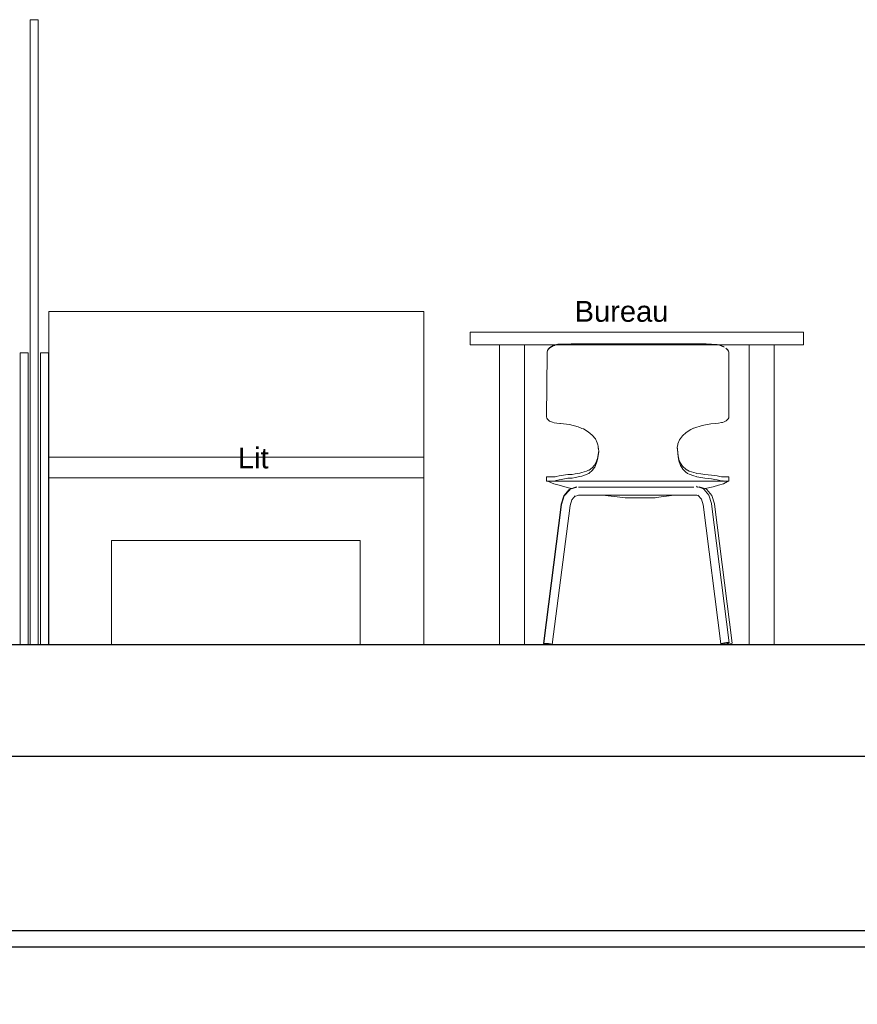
# Model space of a CAD drawing. Header units: millimetres. Extents: x -15 to 127, y -65 to 67.
# Tile 328 of 476: x 77.95 to 79.96, y 30.63 to 33. Entities that reach past the tile are written whole.
import ezdxf

# ---------------------------------------------------------------- set-up
doc = ezdxf.new("R2010")
doc.units = ezdxf.units.MM
doc.header["$MEASUREMENT"] = 0
doc.linetypes.add('Cache', pattern=[50, 25, -25])
doc.layers.add('coupe collec', color=7, linetype='Continuous')
doc.layers.add('Texte', color=8, linetype='Continuous')
doc.layers.add('PRO CELLULES mobilier_No_stylo__8', color=250, linetype='Continuous', lineweight=18)
doc.styles.add('STYLE_GENERE_1', font='ARIAL.TTF')

msp = doc.modelspace()

# ---------------------------------------------------------------- linework, layer by layer
at = {"layer": 'coupe collec', "color": 0}
for points in [[(90.5878, 30.6331), (90.4198, 30.6331), (90.4198, 31.2282), (75.8752, 31.2282), (75.8752, 30.6331), (75.6884, 30.6331), (75.6884, 31.2298), (75.6878, 31.2298), (75.6878, 31.4963), (90.5878, 31.4963), (90.5878, 31.2298), (90.5878, 31.2298), (90.5878, 30.6331)], [(75.875, 30.8103), (80.1326, 30.8103), (80.1326, 30.7703), (75.875, 30.7703), (75.875, 30.8103)]]:
    msp.add_lwpolyline(points, dxfattribs=at)
at = {"layer": 'PRO CELLULES mobilier_No_stylo__8', "linetype": 'Continuous'}
for p, q in [((77.9783, 32.9963), (77.9973, 32.9963)), ((77.9783, 32.9963), (77.9783, 31.4963)), ((77.9973, 32.9963), (77.9973, 31.4963)), ((78.0229, 32.2963), (78.9229, 32.2963)), ((78.0229, 31.8963), (78.0229, 32.2963)), ((78.9229, 31.8963), (78.9229, 32.2963)), ((79.2291, 32.2119), (79.2252, 32.2092)), ((79.2291, 32.2114), (79.2252, 32.2086)), ((79.2336, 32.2143), (79.2291, 32.2119)), ((79.2336, 32.2137), (79.2291, 32.2114)), ((79.2362, 32.2152), (79.2336, 32.2143)), ((79.2362, 32.2146), (79.2336, 32.2137)), ((79.2374, 32.2157), (79.2362, 32.2152)), ((79.2374, 32.2151), (79.2362, 32.2146)), ((79.2447, 32.2173), (79.2374, 32.2157)), ((79.2447, 32.2167), (79.2374, 32.2151)), ((79.2485, 32.2177), (79.2447, 32.2173)), ((79.2485, 32.2171), (79.2447, 32.2167)), ((79.2764, 32.2184), (79.2485, 32.2177)), ((79.2764, 32.2178), (79.2485, 32.2171)), ((79.325, 32.2184), (79.2764, 32.2184)), ((79.325, 32.2178), (79.2764, 32.2178)), ((79.5659, 32.218), (79.325, 32.2184)), ((79.5659, 32.2174), (79.325, 32.2178)), ((79.5707, 32.2183), (79.5659, 32.218)), ((79.5707, 32.2178), (79.5659, 32.2174)), ((79.5786, 32.218), (79.5707, 32.2183)), ((79.5786, 32.2174), (79.5707, 32.2178)), ((79.6009, 32.2187), (79.5786, 32.218)), ((79.6009, 32.2181), (79.5786, 32.2174)), ((79.6267, 32.2166), (79.6009, 32.2187)), ((79.6267, 32.216), (79.6009, 32.2181)), ((79.6327, 32.2155), (79.6267, 32.2166)), ((79.6327, 32.215), (79.6267, 32.216)), ((79.6385, 32.2136), (79.6327, 32.2155)), ((79.6385, 32.2131), (79.6327, 32.215)), ((79.6437, 32.2112), (79.6385, 32.2136)), ((79.6437, 32.2106), (79.6385, 32.2131)), ((77.954, 32.1963), (77.973, 32.1963)), ((77.954, 32.1963), (77.954, 31.4963)), ((77.973, 32.1963), (77.973, 31.4963)), ((78.0029, 32.1963), (78.0219, 32.1963)), ((78.0029, 32.1963), (78.0029, 31.4963)), ((78.0219, 32.1963), (78.0219, 31.4963)), ((79.2191, 32.1938), (79.2176, 32.0442)), ((79.219, 32.1989), (79.2189, 32.1952)), ((79.219, 32.1983), (79.2189, 32.1946)), ((79.2189, 32.1946), (79.2189, 32.1952)), ((79.2189, 32.1946), (79.2191, 32.1938)), ((79.2201, 32.2025), (79.219, 32.1989)), ((79.2201, 32.202), (79.219, 32.1983)), ((79.2191, 32.1938), (79.2191, 32.1938)), ((79.2222, 32.206), (79.2201, 32.2025)), ((79.2222, 32.2054), (79.2201, 32.202)), ((79.2252, 32.2092), (79.2222, 32.206)), ((79.2252, 32.2086), (79.2222, 32.2054)), ((79.6517, 32.2047), (79.6481, 32.2081)), ((79.6517, 32.2041), (79.6481, 32.2076)), ((79.6542, 32.2009), (79.6517, 32.2047)), ((79.6542, 32.2003), (79.6517, 32.2041)), ((79.655, 32.1988), (79.6542, 32.2009)), ((79.655, 32.1983), (79.6542, 32.2003)), ((79.655, 32.1983), (79.655, 32.1988)), ((79.655, 32.0443), (79.655, 32.1983)), ((79.2176, 32.0448), (79.2176, 32.0442)), ((79.2176, 32.0442), (79.2176, 32.0428)), ((79.2176, 32.0428), (79.2176, 32.0434)), ((79.2176, 32.0428), (79.2183, 32.0401)), ((79.2183, 32.0401), (79.2198, 32.0375)), ((79.2198, 32.0375), (79.222, 32.0351)), ((79.222, 32.0351), (79.2248, 32.033)), ((79.2248, 32.033), (79.2254, 32.0326)), ((79.2254, 32.0326), (79.2273, 32.0316)), ((79.2273, 32.0316), (79.2316, 32.0299)), ((79.2316, 32.0299), (79.2355, 32.029)), ((79.2355, 32.029), (79.2421, 32.0277)), ((79.2421, 32.0277), (79.2495, 32.0272)), ((79.2495, 32.0272), (79.2508, 32.0274)), ((79.2508, 32.0274), (79.2725, 32.0244)), ((79.2725, 32.0244), (79.293, 32.0191)), ((79.5711, 32.0162), (79.5909, 32.0225)), ((79.5909, 32.0225), (79.6121, 32.0265)), ((79.6121, 32.0265), (79.6231, 32.0273)), ((79.6231, 32.0273), (79.63, 32.0278)), ((79.63, 32.0278), (79.6371, 32.0291)), ((79.6371, 32.0291), (79.6395, 32.0296)), ((79.6395, 32.0296), (79.6439, 32.0311)), ((79.6439, 32.0311), (79.6472, 32.0327)), ((79.6472, 32.0327), (79.6487, 32.0337)), ((79.6487, 32.0337), (79.6513, 32.0359)), ((79.6513, 32.0359), (79.6533, 32.0384)), ((79.6533, 32.0384), (79.6546, 32.041)), ((79.6546, 32.041), (79.6551, 32.0438)), ((79.6551, 32.0443), (79.655, 32.0449)), ((79.6551, 32.0438), (79.655, 32.0443)), ((79.6551, 32.0438), (79.6551, 32.0443)), ((79.293, 32.0191), (79.3024, 32.0154)), ((79.3024, 32.0154), (79.3058, 32.014)), ((79.3058, 32.014), (79.3176, 32.0072)), ((79.3176, 32.0072), (79.3272, 31.9992)), ((79.3272, 31.9992), (79.3346, 31.9902)), ((79.5434, 31.9972), (79.5525, 32.0055)), ((79.5525, 32.0055), (79.5637, 32.0126)), ((79.5637, 32.0126), (79.5702, 32.0155)), ((79.5702, 32.0155), (79.5711, 32.0162)), ((79.3346, 31.9902), (79.3393, 31.9806)), ((79.3393, 31.9806), (79.3403, 31.9756)), ((79.3403, 31.9756), (79.3413, 31.9726)), ((79.5309, 31.9703), (79.5323, 31.9757)), ((79.5323, 31.9757), (79.5325, 31.9783)), ((79.5325, 31.9783), (79.5366, 31.988)), ((79.5366, 31.988), (79.5434, 31.9972)), ((79.3399, 31.9431), (79.3421, 31.9563)), ((79.3399, 31.9396), (79.3421, 31.9548)), ((79.3413, 31.9726), (79.3415, 31.9672)), ((79.3421, 31.9563), (79.3425, 31.9592)), ((79.3421, 31.9548), (79.3426, 31.9582)), ((79.3426, 31.9582), (79.3424, 31.9675)), ((79.3424, 31.967), (79.3424, 31.9672)), ((79.5311, 31.9679), (79.5309, 31.9704)), ((79.531, 31.9674), (79.5309, 31.9703)), ((79.5319, 31.9679), (79.5315, 31.9657)), ((79.5319, 31.9678), (79.5315, 31.9657)), ((79.5315, 31.9658), (79.5324, 31.9563)), ((79.5315, 31.9657), (79.5324, 31.9548)), ((79.5319, 31.9678), (79.5319, 31.9679)), ((79.5324, 31.9563), (79.533, 31.9493)), ((79.5324, 31.9548), (79.533, 31.9467)), ((79.3326, 31.9272), (79.333, 31.9278)), ((79.333, 31.9278), (79.3377, 31.9367)), ((79.333, 31.9222), (79.3377, 31.9324)), ((79.3377, 31.9367), (79.339, 31.9411)), ((79.3377, 31.9324), (79.339, 31.9374)), ((79.339, 31.9411), (79.3391, 31.9415)), ((79.339, 31.9374), (79.3391, 31.9379)), ((79.3391, 31.9415), (79.3399, 31.9431)), ((79.3391, 31.9379), (79.3399, 31.9396)), ((79.533, 31.9493), (79.5352, 31.9414)), ((79.533, 31.9467), (79.5352, 31.9377)), ((79.5352, 31.9377), (79.5351, 31.9374)), ((79.5351, 31.9374), (79.5351, 31.9372)), ((79.5351, 31.9372), (79.5389, 31.9266)), ((79.5352, 31.9414), (79.5352, 31.9377)), ((79.5352, 31.9406), (79.5389, 31.9317)), ((79.5389, 31.9317), (79.5419, 31.9272)), ((79.2528, 31.9021), (79.2686, 31.9045)), ((79.2686, 31.9045), (79.2771, 31.905)), ((79.2771, 31.905), (79.2791, 31.9049)), ((79.2791, 31.9049), (79.2863, 31.9059)), ((79.2863, 31.9059), (79.2977, 31.9082)), ((79.2977, 31.9082), (79.3024, 31.9091)), ((79.3024, 31.9091), (79.3134, 31.9125)), ((79.3024, 31.9008), (79.3134, 31.9047)), ((79.3134, 31.9125), (79.3183, 31.9148)), ((79.3134, 31.9047), (79.3183, 31.9073)), ((79.3183, 31.9148), (79.3187, 31.9148)), ((79.3183, 31.9073), (79.3187, 31.9073)), ((79.3187, 31.9148), (79.3194, 31.9152)), ((79.3187, 31.9073), (79.3194, 31.9078)), ((79.3194, 31.9152), (79.3266, 31.9207)), ((79.3194, 31.9078), (79.3266, 31.9141)), ((79.3266, 31.9207), (79.3326, 31.9272)), ((79.3266, 31.9141), (79.3326, 31.9215)), ((79.3326, 31.9215), (79.333, 31.9222)), ((79.5389, 31.9266), (79.5419, 31.9215)), ((79.5419, 31.9272), (79.5445, 31.9237)), ((79.5419, 31.9215), (79.5445, 31.9175)), ((79.5445, 31.9237), (79.5517, 31.9172)), ((79.5445, 31.9175), (79.5517, 31.9101)), ((79.5517, 31.9172), (79.5549, 31.9152)), ((79.5517, 31.9101), (79.5549, 31.9078)), ((79.5549, 31.9152), (79.556, 31.9147)), ((79.5549, 31.9078), (79.556, 31.9072)), ((79.556, 31.9147), (79.5598, 31.9129)), ((79.556, 31.9072), (79.5598, 31.9051)), ((79.5598, 31.9129), (79.5707, 31.9093)), ((79.5598, 31.9051), (79.5707, 31.9011)), ((79.5707, 31.9093), (79.5766, 31.9081)), ((79.5766, 31.9081), (79.578, 31.9073)), ((79.578, 31.9073), (79.5879, 31.9059)), ((79.5879, 31.9059), (79.5972, 31.905)), ((79.5972, 31.905), (79.6136, 31.9034)), ((78.0229, 31.8963), (78.9229, 31.8963)), ((78.0229, 31.4963), (78.0229, 31.8963)), ((78.9229, 31.4963), (78.9229, 31.8963)), ((79.2194, 31.8987), (79.2176, 31.8987)), ((79.2176, 31.8887), (79.2176, 31.8987)), ((79.2194, 31.8887), (79.2176, 31.8887)), ((79.2189, 31.8887), (79.2223, 31.888)), ((79.2264, 31.8987), (79.2194, 31.8987)), ((79.2264, 31.8887), (79.2194, 31.8887)), ((79.2223, 31.888), (79.2351, 31.882)), ((79.2306, 31.8987), (79.2264, 31.8987)), ((79.2306, 31.8887), (79.2264, 31.8887)), ((79.2327, 31.8987), (79.2306, 31.8987)), ((79.2327, 31.8887), (79.2306, 31.8887)), ((79.2361, 31.8987), (79.2327, 31.8987)), ((79.6401, 31.8887), (79.2327, 31.8887)), ((79.2336, 31.8889), (79.2379, 31.8897)), ((79.2337, 31.8987), (79.2379, 31.8993)), ((79.2351, 31.882), (79.2477, 31.8792)), ((79.2379, 31.8993), (79.2405, 31.8996)), ((79.2379, 31.8897), (79.2405, 31.89)), ((79.2405, 31.8996), (79.2481, 31.9014)), ((79.2405, 31.89), (79.2481, 31.892)), ((79.2481, 31.9014), (79.2528, 31.9021)), ((79.2481, 31.892), (79.2528, 31.8928)), ((79.2528, 31.8928), (79.2686, 31.8955)), ((79.2686, 31.8955), (79.2771, 31.8962)), ((79.2771, 31.8962), (79.2791, 31.896)), ((79.2791, 31.896), (79.2863, 31.8972)), ((79.2863, 31.8972), (79.2977, 31.8998)), ((79.2977, 31.8998), (79.3024, 31.9008)), ((79.5707, 31.9011), (79.5766, 31.8997)), ((79.5766, 31.8997), (79.578, 31.8988)), ((79.578, 31.8988), (79.5879, 31.8972)), ((79.5879, 31.8972), (79.5972, 31.8961)), ((79.5972, 31.8961), (79.6136, 31.8943)), ((79.6136, 31.9034), (79.6215, 31.902)), ((79.6136, 31.8943), (79.6215, 31.8927)), ((79.6215, 31.902), (79.627, 31.9011)), ((79.6215, 31.8927), (79.627, 31.8917)), ((79.627, 31.9011), (79.6335, 31.8996)), ((79.627, 31.8917), (79.6335, 31.89)), ((79.6301, 31.8792), (79.6418, 31.8819)), ((79.6335, 31.8996), (79.6372, 31.8992)), ((79.6335, 31.89), (79.6372, 31.8895)), ((79.6372, 31.8992), (79.6404, 31.8987)), ((79.6372, 31.8895), (79.6408, 31.8889)), ((79.6401, 31.8987), (79.6381, 31.8987)), ((79.642, 31.8987), (79.6401, 31.8987)), ((79.642, 31.8887), (79.6401, 31.8887)), ((79.6408, 31.8889), (79.6404, 31.8889)), ((79.6408, 31.8905), (79.6408, 31.8889)), ((79.6418, 31.8819), (79.6519, 31.888)), ((79.645, 31.8987), (79.642, 31.8987)), ((79.645, 31.8887), (79.642, 31.8887)), ((79.6522, 31.8987), (79.645, 31.8987)), ((79.6522, 31.8887), (79.645, 31.8887)), ((79.6519, 31.888), (79.6546, 31.8887)), ((79.655, 31.8987), (79.6522, 31.8987)), ((79.655, 31.8887), (79.6522, 31.8887)), ((79.6552, 31.8987), (79.655, 31.8987)), ((79.6552, 31.8887), (79.655, 31.8887)), ((79.6552, 31.8887), (79.6552, 31.8987)), ((79.2477, 31.8792), (79.2666, 31.8731)), ((79.2588, 31.8535), (79.271, 31.8677)), ((79.26, 31.8531), (79.2722, 31.8673)), ((79.2666, 31.8731), (79.2777, 31.8708)), ((79.271, 31.8677), (79.2733, 31.8694)), ((79.2745, 31.8691), (79.2722, 31.8673)), ((79.2733, 31.8694), (79.2894, 31.8747)), ((79.2745, 31.8691), (79.2903, 31.8742)), ((79.4372, 31.8746), (79.2938, 31.8746)), ((79.5708, 31.8746), (79.4372, 31.8746)), ((79.5814, 31.8746), (79.5764, 31.8763)), ((79.5799, 31.8746), (79.5782, 31.8746)), ((79.5926, 31.871), (79.5831, 31.8741)), ((79.5998, 31.8701), (79.5837, 31.8754)), ((79.5948, 31.8692), (79.5926, 31.871)), ((79.607, 31.8551), (79.5948, 31.8692)), ((79.598, 31.8707), (79.6172, 31.8748)), ((79.5998, 31.8701), (79.602, 31.8684)), ((79.6142, 31.8542), (79.602, 31.8684)), ((79.6172, 31.8748), (79.6301, 31.8792)), ((79.21, 31.499), (79.2525, 31.833)), ((79.2525, 31.8332), (79.2588, 31.8535)), ((79.2537, 31.8329), (79.26, 31.8531)), ((79.2738, 31.8302), (79.278, 31.8438)), ((79.278, 31.8438), (79.2863, 31.8534)), ((79.2851, 31.852), (79.2938, 31.8548)), ((79.4372, 31.8551), (79.2942, 31.8551)), ((79.3521, 31.8551), (79.4003, 31.8492)), ((79.4003, 31.8492), (79.406, 31.8483)), ((79.406, 31.8483), (79.4783, 31.8489)), ((79.5782, 31.8551), (79.4372, 31.8551)), ((79.4783, 31.8489), (79.4802, 31.8492)), ((79.4802, 31.8492), (79.5239, 31.8551)), ((79.5819, 31.8539), (79.5782, 31.8551)), ((79.589, 31.8457), (79.5808, 31.8553)), ((79.5932, 31.8321), (79.589, 31.8457)), ((79.6133, 31.8348), (79.607, 31.8551)), ((79.6558, 31.5006), (79.6133, 31.8345)), ((79.6205, 31.834), (79.6142, 31.8542)), ((79.663, 31.4998), (79.6205, 31.8337)), ((79.2112, 31.4987), (79.2537, 31.8326)), ((79.2313, 31.4965), (79.2738, 31.8305)), ((79.6357, 31.4985), (79.5932, 31.8324)), ((79.2115, 31.4983), (79.21, 31.499)), ((79.2117, 31.4992), (79.2112, 31.4987)), ((79.2112, 31.4987), (79.2127, 31.498)), ((79.2124, 31.4981), (79.2115, 31.4983)), ((79.2142, 31.4994), (79.2117, 31.4992)), ((79.2127, 31.498), (79.2158, 31.4972)), ((79.218, 31.4992), (79.2142, 31.4994)), ((79.2158, 31.4972), (79.2201, 31.4965)), ((79.2225, 31.4987), (79.218, 31.4992)), ((79.2201, 31.4965), (79.2245, 31.4961)), ((79.2267, 31.498), (79.2225, 31.4987)), ((79.2245, 31.4961), (79.2284, 31.4959)), ((79.2299, 31.4972), (79.2267, 31.498)), ((79.2284, 31.4959), (79.2308, 31.4961)), ((79.2313, 31.4965), (79.2299, 31.4972)), ((79.2308, 31.4961), (79.2313, 31.4965)), ((79.6371, 31.4992), (79.6357, 31.4985)), ((79.6357, 31.4985), (79.6362, 31.498)), ((79.6362, 31.498), (79.6386, 31.4978)), ((79.6403, 31.4999), (79.6371, 31.4992)), ((79.6386, 31.4978), (79.6425, 31.498)), ((79.6445, 31.5006), (79.6403, 31.4999)), ((79.6425, 31.498), (79.647, 31.4985)), ((79.6429, 31.4976), (79.6428, 31.498)), ((79.6434, 31.4971), (79.6429, 31.4976)), ((79.6459, 31.497), (79.6434, 31.4971)), ((79.649, 31.5011), (79.6445, 31.5006)), ((79.6497, 31.4971), (79.6459, 31.497)), ((79.647, 31.4985), (79.6512, 31.4992)), ((79.6529, 31.5013), (79.649, 31.5011)), ((79.6542, 31.4976), (79.6497, 31.4971)), ((79.6512, 31.4992), (79.6544, 31.4999)), ((79.6553, 31.5011), (79.6529, 31.5013)), ((79.6584, 31.4983), (79.6542, 31.4976)), ((79.6544, 31.4999), (79.6558, 31.5006)), ((79.6558, 31.5006), (79.6553, 31.5011)), ((79.6616, 31.4991), (79.6584, 31.4983)), ((79.663, 31.4998), (79.6616, 31.4991))]:
    msp.add_line(p, q, dxfattribs=at)
at = {"layer": 'PRO CELLULES mobilier_No_stylo__8', "linetype": 'Cache'}
msp.add_line((78.0229, 31.9463), (78.9229, 31.9463), dxfattribs=at)
at = {"layer": 'PRO CELLULES mobilier_No_stylo__8', "linetype": 'Continuous', "flags": 128}
for points in [[(79.0342, 32.2163), (79.8342, 32.2163), (79.8342, 32.2463), (79.0342, 32.2463)], [(79.1042, 32.2163), (79.1642, 32.2163), (79.1642, 31.4963), (79.1042, 31.4963)], [(79.7642, 32.2163), (79.7042, 32.2163), (79.7042, 31.4963), (79.7642, 31.4963)]]:
    msp.add_lwpolyline(points, close=True, dxfattribs=at)
msp.add_lwpolyline([(78.1729, 31.4963), (78.1729, 31.7463), (78.7701, 31.7463), (78.7701, 31.4963)], dxfattribs=at)

# ---------------------------------------------------------------- texts
at = {"layer": 'Texte', "linetype": 'Continuous', "char_height": 0.05, "attachment_point": 8, "style": 'STYLE_GENERE_1'}
for s, insert in [('{Bureau}', (79.3974, 32.2706)), ('{Lit}', (78.5135, 31.9187))]:
    msp.add_mtext(s, dxfattribs=dict(at, insert=insert))

doc.saveas('drawing.dxf')
